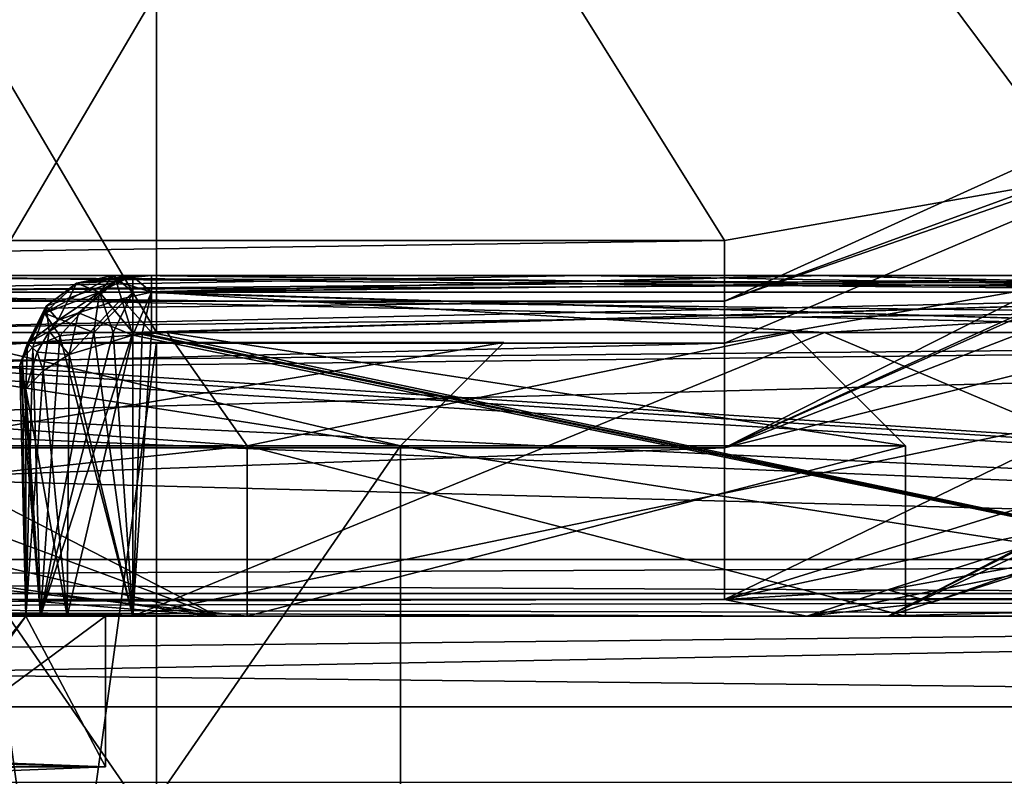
# Model space of a CAD drawing. Header units: metres. Extents: x -205 to 205, y -82 to 82.
# Tile 269 of 426: x 12 to 21, y 41 to 48. Entities that reach past the tile are written whole.
import ezdxf

# ---------------------------------------------------------------- set-up
doc = ezdxf.new("R2010")
doc.units = ezdxf.units.M
doc.layers.add('solid_PRT0003', color=7, linetype='CONTINUOUS')

msp = doc.modelspace()

# ---------------------------------------------------------------- linework, layer by layer
at = {"layer": 'solid_PRT0003'}
for points in [[(-18.216194, 45.809784, 1.5), (18.216194, 45.809784, 1.5), (0, 75, 1.5)], [(0, -75), (0, 75), (200, 75)], [(200, -75), (0, -75), (200, 75)], [(21.359428, 46.364033, 1.5), (24.12355, 47.959885, 1.5), (0, 75, 1.5)], [(18.216194, 45.809784, 1.5), (21.359428, 46.364033, 1.5), (0, 75, 1.5)], [(152.359421, 46.364033, 1.5), (155.12355, 47.959885, 1.5), (0, 75, 1.5)], [(82.463356, 59.144901, 1.5), (152.359421, 46.364033, 1.5), (0, 75, 1.5)], [(11.442201, 48.000076, 17.899836), (13.210765, 48.000076, 24.5), (11.442278, 45, 17.899963)], [(11.442213, 48.000076, 31.100143), (11.442278, 45, 31.100037), (13.210765, 45, 24.5)], [(13.210765, 48.000076, 24.5), (11.442213, 48.000076, 31.100143), (13.210765, 45, 24.5)], [(13.210765, 48.000076, 24.5), (13.210765, 45, 24.5), (11.442278, 45, 17.899963)], [(18.216194, 45.275261, 1.654846), (24.12355, 47.959885, 1.5), (21.359428, 46.364033, 1.5)], [(24.467134, 47.550419, 1.654846), (24.12355, 47.959885, 1.5), (18.216194, 45.275261, 1.654846)], [(24.467134, 47.550419, 1.654846), (18.216194, 45.275261, 1.654846), (18.216194, 44.906277, 2.071429)], [(21.668451, 45.515003, 2.071429), (24.467134, 47.550419, 1.654846), (18.216194, 44.906277, 2.071429)], [(21.668451, 45.515003, 2.071429), (18.216194, 43.983814, 3.112886), (24.704315, 47.267757, 2.071429)], [(24.913517, 47.01844, 2.585031), (24.704315, 47.267757, 2.071429), (18.216194, 43.983814, 3.112886)], [(24.913517, 47.01844, 2.585031), (18.216194, 43.983814, 3.112886), (25.196232, 46.681515, 3.004873)], [(23.929039, 45.414322, 3.196684), (25.196232, 46.681515, 3.004873), (18.216194, 43.983814, 3.112886)], [(18.216194, 45.275261, 1.654846), (21.359428, 46.364033, 1.5), (18.216194, 45.809784, 1.5)], [(-18.216194, 45.275261, 1.654846), (18.216194, 45.809784, 1.5), (-18.216194, 45.809784, 1.5)], [(18.216194, 45.275261, 1.654846), (18.216194, 45.809784, 1.5), (-18.216194, 45.275261, 1.654846)], [(7.2262, 45.5, 46.5), (16.96751, 45.5, 47.5), (25.032543, 45.5, 47.5)], [(34.281857, 45.5, 47.792873), (7.2262, 45.5, 46.5), (25.032543, 45.5, 47.5)], [(7.2262, 45.5, 46.5), (8.079841, 45.5, 46.97401), (16.96751, 45.5, 47.5)], [(37.510765, 45.5, 47.5), (37.510765, 45.5, 46.5), (7.2262, 45.5, 46.5)], [(37.510765, 45.353554, 46.146446), (7.2262, 45.5, 46.5), (37.510765, 45.5, 46.5)], [(36.24987, 45.5, 47.5), (37.510765, 45.5, 47.5), (7.2262, 45.5, 46.5)], [(34.988979, 45.5, 47.5), (36.24987, 45.5, 47.5), (7.2262, 45.5, 46.5)], [(34.281857, 45.5, 47.792873), (34.988979, 45.5, 47.5), (7.2262, 45.5, 46.5)], [(7.2262, 45.353504, 46.146397), (7.2262, 45.5, 46.5), (37.510765, 45.353554, 46.146446)], [(8.079841, 45.5, 74.025986), (7.2262, 45.5, 74.5), (37.510765, 45.5, 74.5)], [(7.2262, 45.353527, 74.853577), (37.510765, 45.5, 74.5), (7.2262, 45.5, 74.5)], [(37.510765, 45.353554, 74.853554), (37.510765, 45.5, 74.5), (7.2262, 45.353527, 74.853577)], [(8.079841, 45.5, 46.97401), (8.902474, 45.5, 47.5), (16.96751, 45.5, 47.5)], [(8.902474, 45.5, 73.5), (8.079841, 45.5, 74.025986), (37.510765, 45.5, 74.5)], [(8.902474, 45.353565, 47.853542), (25.032543, 45.5, 47.5), (16.96751, 45.5, 47.5)], [(25.032562, 45.35355, 47.853558), (25.032543, 45.5, 47.5), (8.902474, 45.353565, 47.853542)], [(8.902474, 45.353565, 47.853542), (16.96751, 45.5, 47.5), (8.902474, 45.5, 47.5)], [(16.967514, 45.5, 73.5), (8.902474, 45.5, 73.5), (37.510765, 45.5, 74.5)], [(25.032562, 45.35355, 73.146446), (8.902474, 45.5, 73.5), (16.967514, 45.5, 73.5)], [(8.902474, 45.353542, 73.146439), (8.902474, 45.5, 73.5), (25.032562, 45.35355, 73.146446)], [(12.22481, 45.169666, 55.484982), (12.508115, 45.433723, 55.687294), (12.831352, 45.5, 55.53059)], [(12.709585, 45.353546, 55.198658), (12.22481, 45.169666, 55.484982), (12.831352, 45.5, 55.53059)], [(12.855007, 45.450459, 64.454269), (12.507761, 45.433567, 65.312469), (12.831352, 45.5, 65.469414)], [(12.70993, 45.353523, 65.801491), (12.831352, 45.5, 65.469414), (12.507761, 45.433567, 65.312469)], [(12.508115, 45.433723, 55.687294), (13.166087, 45.5, 56.5), (13.007759, 45.5, 56.012169)], [(12.508115, 45.433723, 55.687294), (13.008562, 45.487534, 56.523033), (13.166087, 45.5, 56.5)], [(12.508115, 45.433723, 55.687294), (13.007759, 45.5, 56.012169), (12.831352, 45.5, 55.53059)], [(12.508115, 45.433723, 55.687294), (12.855011, 45.450447, 56.545731), (13.008562, 45.487534, 56.523033)], [(13.003551, 45.353542, 55.146435), (12.709585, 45.353546, 55.198658), (12.831352, 45.5, 55.53059)], [(12.70993, 45.353523, 65.801491), (12.916099, 45.5, 65.492287), (12.831352, 45.5, 65.469414)], [(12.70993, 45.353523, 65.801491), (13.003551, 45.5, 65.5), (12.916099, 45.5, 65.492287)], [(13.003551, 45.353554, 65.853554), (13.003551, 45.5, 65.5), (12.70993, 45.353523, 65.801491)], [(13.003551, 45.5, 65.5), (13.007759, 45.5, 64.987831), (12.831352, 45.5, 65.469414)], [(13.008556, 45.48753, 64.476967), (12.831352, 45.5, 65.469414), (13.007759, 45.5, 64.987831)], [(12.916099, 45.5, 65.492287), (13.003551, 45.5, 65.5), (12.831352, 45.5, 65.469414)], [(13.008556, 45.48753, 64.476967), (12.855007, 45.450459, 64.454269), (12.831352, 45.5, 65.469414)], [(12.916096, 45.5, 55.507717), (12.831352, 45.5, 55.53059), (13.007759, 45.5, 56.012169)], [(13.003551, 45.353542, 55.146435), (12.831352, 45.5, 55.53059), (12.916096, 45.5, 55.507717)], [(13.166087, 45.353554, 64.146446), (12.855007, 45.450459, 64.454269), (13.008556, 45.48753, 64.476967)], [(13.008562, 45.487534, 56.523033), (12.855011, 45.450447, 56.545731), (13.166087, 45.353554, 56.853554)], [(13.003551, 45.5, 55.5), (12.916096, 45.5, 55.507717), (13.007759, 45.5, 56.012169)], [(13.003551, 45.353542, 55.146435), (12.916096, 45.5, 55.507717), (13.003551, 45.5, 55.5)], [(13.003551, 45.5, 65.5), (19.018047, 45.5, 65.5), (13.007759, 45.5, 64.987831)], [(13.003551, 45.5, 55.5), (13.007759, 45.5, 56.012169), (13.166087, 45.5, 56.5)], [(19.018051, 45.5, 55.5), (13.003551, 45.5, 55.5), (13.166087, 45.5, 56.5)], [(25.032562, 45.35355, 55.146446), (13.003551, 45.5, 55.5), (19.018051, 45.5, 55.5)], [(25.032562, 45.35355, 55.146446), (13.003551, 45.353542, 55.146435), (13.003551, 45.5, 55.5)], [(13.003551, 45.353554, 65.853554), (25.032543, 45.5, 65.5), (19.018047, 45.5, 65.5)], [(25.032562, 45.35355, 65.853554), (25.032543, 45.5, 65.5), (13.003551, 45.353554, 65.853554)], [(13.003551, 45.353554, 65.853554), (19.018047, 45.5, 65.5), (13.003551, 45.5, 65.5)], [(19.018047, 45.5, 65.5), (13.166087, 45.5, 64.5), (13.007759, 45.5, 64.987831)], [(13.008556, 45.48753, 64.476967), (13.007759, 45.5, 64.987831), (13.166087, 45.5, 64.5)], [(13.166087, 45.353554, 64.146446), (13.008556, 45.48753, 64.476967), (13.166087, 45.5, 64.5)], [(13.008562, 45.487534, 56.523033), (13.166087, 45.353554, 56.853554), (13.166087, 45.5, 56.5)], [(19.018047, 45.5, 65.5), (19.099319, 45.5, 64.5), (13.166087, 45.5, 64.5)], [(25.032562, 45.35355, 64.146446), (13.166087, 45.5, 64.5), (19.099319, 45.5, 64.5)], [(13.166087, 45.353554, 64.146446), (13.166087, 45.5, 64.5), (25.032562, 45.35355, 64.146446)], [(13.166087, 45.353554, 56.853554), (25.032543, 45.5, 56.5), (19.099316, 45.5, 56.5)], [(13.166087, 45.353554, 56.853554), (25.032562, 45.35355, 56.853558), (25.032543, 45.5, 56.5)], [(19.018051, 45.5, 55.5), (13.166087, 45.5, 56.5), (19.099316, 45.5, 56.5)], [(13.166087, 45.353554, 56.853554), (19.099316, 45.5, 56.5), (13.166087, 45.5, 56.5)], [(25.032551, 45.5, 73.5), (16.967514, 45.5, 73.5), (37.510765, 45.5, 74.5)], [(25.032562, 45.35355, 73.146446), (16.967514, 45.5, 73.5), (25.032551, 45.5, 73.5)], [(21.668451, 45.515003, 2.071429), (18.216194, 44.906277, 2.071429), (18.216194, 43.983814, 3.112886)], [(19.018047, 45.5, 65.5), (25.032543, 45.5, 65.5), (19.099319, 45.5, 64.5)], [(19.018051, 45.5, 55.5), (19.099316, 45.5, 56.5), (25.032543, 45.5, 56.5)], [(25.032551, 45.5, 55.5), (19.018051, 45.5, 55.5), (25.032543, 45.5, 56.5)], [(25.032562, 45.35355, 55.146446), (19.018051, 45.5, 55.5), (25.032551, 45.5, 55.5)], [(25.032543, 45.5, 65.5), (25.032551, 45.5, 64.5), (19.099319, 45.5, 64.5)], [(25.032562, 45.35355, 64.146446), (19.099319, 45.5, 64.5), (25.032551, 45.5, 64.5)], [(12.22481, 45.169666, 55.484982), (12.239656, 45.231583, 55.892044), (12.508115, 45.433723, 55.687294)], [(12.224917, 45.169758, 65.515137), (12.507761, 45.433567, 65.312469), (12.239848, 45.231815, 65.108162)], [(12.70993, 45.353523, 65.801491), (12.507761, 45.433567, 65.312469), (12.224917, 45.169758, 65.515137)], [(12.239656, 45.231583, 55.892044), (12.345073, 45.107666, 56.535427), (12.855011, 45.450447, 56.545731)], [(12.239656, 45.231583, 55.892044), (12.855011, 45.450447, 56.545731), (12.508115, 45.433723, 55.687294)], [(12.345222, 45.107838, 64.464531), (12.239848, 45.231815, 65.108162), (12.507761, 45.433567, 65.312469)], [(12.345073, 45.107666, 56.535427), (12.523485, 45.17128, 56.747215), (12.855011, 45.450447, 56.545731)], [(12.855007, 45.450459, 64.454269), (12.345222, 45.107838, 64.464531), (12.507761, 45.433567, 65.312469)], [(12.52349, 45.17128, 64.252785), (12.345222, 45.107838, 64.464531), (12.855007, 45.450459, 64.454269)], [(12.523485, 45.17128, 56.747215), (12.903019, 45.29686, 56.869377), (12.855011, 45.450447, 56.545731)], [(12.52349, 45.17128, 64.252785), (12.855007, 45.450459, 64.454269), (12.903018, 45.29686, 64.130623)], [(12.903018, 45.29686, 64.130623), (12.855007, 45.450459, 64.454269), (13.166087, 45.353554, 64.146446)], [(12.855011, 45.450447, 56.545731), (12.903019, 45.29686, 56.869377), (13.166087, 45.353554, 56.853554)], [(23.929039, 45.414322, 3.196684), (18.216194, 43.983814, 3.112886), (18.216194, 42.647507, 3.5)], [(22.479185, 43.964466, 3.444855), (23.929039, 45.414322, 3.196684), (18.216194, 42.647507, 3.5)], [(7.2262, 45.353504, 46.146397), (37.510765, 45.353554, 46.146446), (37.510765, 45, 46)], [(37.510765, 45.353554, 74.853554), (7.2262, 45.353527, 74.853577), (7.2262, 45, 75)], [(37.510765, 45.353554, 74.853554), (7.2262, 45, 75), (37.510765, 45, 75)], [(7.2262, 45.353504, 46.146397), (37.510765, 45, 46), (7.2262, 45, 46)], [(25.032562, 45.35355, 47.853558), (8.902474, 45.353565, 47.853542), (8.902474, 45, 48)], [(25.032562, 45.35355, 47.853558), (8.902474, 45, 48), (25.032562, 45, 48)], [(8.902474, 45.353542, 73.146439), (25.032562, 45.35355, 73.146446), (25.032562, 45, 73)], [(8.902474, 45.353542, 73.146439), (25.032562, 45, 73), (8.902474, 45, 73)], [(12.709585, 45.353546, 55.198658), (12.360301, 44.969982, 55.234344), (12.22481, 45.169666, 55.484982)], [(12.70993, 45.353523, 65.801491), (12.224917, 45.169758, 65.515137), (12.659152, 45, 65.93882)], [(12.709585, 45.353546, 55.198658), (12.659152, 45, 55.061176), (12.360301, 44.969982, 55.234344)], [(12.44212, 44.803535, 64.172478), (12.903018, 45.29686, 64.130623), (13.003551, 44.975231, 64)], [(12.44212, 44.803535, 64.172478), (12.52349, 45.17128, 64.252785), (12.903018, 45.29686, 64.130623)], [(12.523485, 45.17128, 56.747215), (13.003551, 44.975231, 57), (12.903019, 45.29686, 56.869377)], [(13.003551, 45.353554, 65.853554), (12.70993, 45.353523, 65.801491), (12.659152, 45, 65.93882)], [(12.828656, 45, 65.984589), (13.003551, 45.353554, 65.853554), (12.659152, 45, 65.93882)], [(12.709585, 45.353546, 55.198658), (12.828656, 45, 55.015411), (12.659152, 45, 55.061176)], [(12.709585, 45.353546, 55.198658), (13.003551, 45, 55), (12.828656, 45, 55.015411)], [(13.003551, 45.353542, 55.146435), (13.003551, 45, 55), (12.709585, 45.353546, 55.198658)], [(12.828656, 45, 65.984589), (13.003551, 45, 66), (13.003551, 45.353554, 65.853554)], [(12.903018, 45.29686, 64.130623), (13.166087, 45.353554, 64.146446), (13.166082, 45, 64)], [(12.903018, 45.29686, 64.130623), (13.166082, 45, 64), (13.003551, 44.975231, 64)], [(12.903019, 45.29686, 56.869377), (13.003551, 44.975231, 57), (13.166087, 45.353554, 56.853554)], [(25.032562, 45.35355, 65.853554), (13.003551, 45.353554, 65.853554), (13.003551, 45, 66)], [(13.166087, 45.353554, 56.853554), (13.003551, 44.975231, 57), (13.083851, 44.993767, 57)], [(25.032562, 45, 66), (25.032562, 45.35355, 65.853554), (13.003551, 45, 66)], [(25.032562, 45.35355, 55.146446), (25.032562, 45, 55), (13.003551, 45.353542, 55.146435)], [(13.003551, 45.353542, 55.146435), (25.032562, 45, 55), (13.003551, 45, 55)], [(13.166087, 45.353554, 56.853554), (13.083851, 44.993767, 57), (13.166083, 45, 57)], [(13.166087, 45.353554, 64.146446), (19.099323, 45, 64), (13.166082, 45, 64)], [(13.166087, 45.353554, 56.853554), (13.166083, 45, 57), (25.032562, 45.35355, 56.853558)], [(25.032562, 45.35355, 56.853558), (13.166083, 45, 57), (19.099323, 45, 57)], [(13.166087, 45.353554, 64.146446), (25.032562, 45, 64), (19.099323, 45, 64)], [(13.166087, 45.353554, 64.146446), (25.032562, 45.35355, 64.146446), (25.032562, 45, 64)], [(25.032562, 45.35355, 56.853558), (19.099323, 45, 57), (25.032562, 45, 57)], [(18.216194, 45.275261, 1.654846), (-18.216194, 45.275261, 1.654846), (-18.216194, 44.906277, 2.071429)], [(18.216194, 45.275261, 1.654846), (-18.216194, 44.906277, 2.071429), (18.216194, 44.906277, 2.071429)], [(12.239656, 45.231583, 55.892044), (12.028613, 44.768753, 55.777523), (12.007298, 44.707268, 55.913513)], [(12.075462, 44.905624, 56.117657), (12.239656, 45.231583, 55.892044), (12.007298, 44.707268, 55.913513)], [(12.22481, 45.169666, 55.484982), (12.028613, 44.768753, 55.777523), (12.239656, 45.231583, 55.892044)], [(12.028622, 44.768772, 65.222519), (12.239848, 45.231815, 65.108162), (12.07548, 44.905685, 64.882378)], [(12.224917, 45.169758, 65.515137), (12.239848, 45.231815, 65.108162), (12.028622, 44.768772, 65.222519)], [(12.075462, 44.905624, 56.117657), (12.345073, 45.107666, 56.535427), (12.239656, 45.231583, 55.892044)], [(12.266402, 45.00766, 64.488899), (12.07548, 44.905685, 64.882378), (12.239848, 45.231815, 65.108162)], [(12.345222, 45.107838, 64.464531), (12.266402, 45.00766, 64.488899), (12.239848, 45.231815, 65.108162)], [(12.22481, 45.169666, 55.484982), (12.120507, 44.87075, 55.530708), (12.028613, 44.768753, 55.777523)], [(12.224917, 45.169758, 65.515137), (12.028622, 44.768772, 65.222519), (12.120852, 44.870998, 65.46994)], [(12.22481, 45.169666, 55.484982), (12.360301, 44.969982, 55.234344), (12.120507, 44.87075, 55.530708)], [(12.224917, 45.169758, 65.515137), (12.120852, 44.870998, 65.46994), (12.360707, 44.970085, 65.765999)], [(12.224917, 45.169758, 65.515137), (12.360707, 44.970085, 65.765999), (12.659152, 45, 65.93882)], [(12.523485, 45.17128, 56.747215), (12.266398, 45.007656, 56.511097), (12.442195, 44.80357, 56.827576)], [(12.345073, 45.107666, 56.535427), (12.266398, 45.007656, 56.511097), (12.523485, 45.17128, 56.747215)], [(12.52349, 45.17128, 64.252785), (12.266402, 45.00766, 64.488899), (12.345222, 45.107838, 64.464531)], [(12.44212, 44.803535, 64.172478), (12.266402, 45.00766, 64.488899), (12.52349, 45.17128, 64.252785)], [(12.523485, 45.17128, 56.747215), (12.442195, 44.80357, 56.827576), (13.003551, 44.975231, 57)], [(12.075462, 44.905624, 56.117657), (12.266398, 45.007656, 56.511097), (12.345073, 45.107666, 56.535427)], [(37.510765, 45, 46), (-37.489235, 43, 46), (0.010767, 44.558178, 46)], [(37.510765, 43, 46), (-37.489235, 43, 46), (37.510765, 45, 46)], [(-37.489235, 45, 75), (37.510765, 43, 75), (0.010763, 44.558178, 75)], [(-37.489235, 43, 75), (37.510765, 43, 75), (-37.489235, 45, 75)], [(11.442278, 45, 17.899963), (13.304328, 45, 11.206351), (0.010765, 45, 5.7)], [(0.010765, 44, 4.7), (0.010765, 45, 5.7), (13.304328, 45, 11.206351)], [(14.011479, 44, 10.499286), (0.010765, 44, 4.7), (13.304328, 45, 11.206351)], [(0.010765, 45, 37.699997), (0.010765, 45, 43.299999), (13.304328, 45, 37.793648)], [(14.011479, 44, 38.500713), (13.304328, 45, 37.793648), (0.010765, 45, 43.299999)], [(6.610734, 45, 35.931549), (0.010765, 45, 37.699997), (13.304328, 45, 37.793648)], [(14.011479, 44, 38.500713), (0.010765, 45, 43.299999), (0.010765, 44, 44.299999)], [(0.010767, 44.558178, 46), (2.687146, 44.668194, 46), (37.510765, 45, 46)], [(8.902474, 45, 73), (25.010746, 42.5, 73), (2.572502, 42.5, 73)], [(2.687146, 44.668194, 46), (7.2262, 45, 46), (37.510765, 45, 46)], [(37.510765, 43, 75), (6.621161, 44.985603, 75), (5.947914, 44.940296, 75)], [(11.442278, 45, 31.100037), (6.610734, 45, 35.931549), (13.304328, 45, 37.793648)], [(37.510765, 43, 75), (7.2262, 45, 75), (6.621161, 44.985603, 75)], [(37.510765, 43, 75), (37.510765, 45, 75), (7.2262, 45, 75)], [(8.902474, 45, 48), (7.363993, 44.863605, 48), (13.749024, 42.5, 48)], [(8.902474, 45, 73), (25.032562, 45, 73), (25.010746, 42.5, 73)], [(8.902474, 45, 48), (13.749024, 42.5, 48), (25.010746, 42.5, 48)], [(8.902474, 45, 48), (25.010746, 42.5, 48), (25.032562, 45, 48)], [(11.442278, 45, 17.899963), (13.210765, 45, 24.5), (13.304328, 45, 11.206351)], [(11.442278, 45, 31.100037), (13.304328, 45, 37.793648), (13.210765, 45, 24.5)], [(12.075462, 44.905624, 56.117657), (12.159513, 44.825153, 56.455372), (12.266398, 45.007656, 56.511097)], [(12.266402, 45.00766, 64.488899), (12.159538, 44.825203, 64.544601), (12.07548, 44.905685, 64.882378)], [(12.120507, 44.87075, 55.530708), (12.360301, 44.969982, 55.234344), (12.188921, 42.5, 55.42004)], [(12.120852, 44.870998, 65.46994), (12.188922, 42.5, 65.579964), (12.360707, 44.970085, 65.765999)], [(12.266398, 45.007656, 56.511097), (12.159513, 44.825153, 56.455372), (12.442195, 44.80357, 56.827576)], [(12.212427, 44.662357, 64.388344), (12.159538, 44.825203, 64.544601), (12.266402, 45.00766, 64.488899)], [(13.003551, 45, 55), (13.003551, 42.5, 55), (12.188921, 42.5, 55.42004)], [(12.828656, 45, 55.015411), (13.003551, 45, 55), (12.188921, 42.5, 55.42004)], [(12.360301, 44.969982, 55.234344), (12.659152, 45, 55.061176), (12.188921, 42.5, 55.42004)], [(12.828656, 45, 55.015411), (12.188921, 42.5, 55.42004), (12.659152, 45, 55.061176)], [(12.360707, 44.970085, 65.765999), (12.188922, 42.5, 65.579964), (13.003551, 42.5, 66)], [(12.44212, 44.803535, 64.172478), (12.212427, 44.662357, 64.388344), (12.266402, 45.00766, 64.488899)], [(12.360707, 44.970085, 65.765999), (13.003551, 42.5, 66), (12.659152, 45, 65.93882)], [(13.003551, 44.975231, 64), (13.003551, 42.5, 64), (12.42358, 42.5, 64.185356)], [(12.44212, 44.803535, 64.172478), (13.003551, 44.975231, 64), (12.42358, 42.5, 64.185356)], [(12.442195, 44.80357, 56.827576), (13.003551, 42.5, 57), (13.003551, 44.975231, 57)], [(12.828656, 45, 65.984589), (12.659152, 45, 65.93882), (13.003551, 42.5, 66)], [(12.828656, 45, 65.984589), (13.003551, 42.5, 66), (13.003551, 45, 66)], [(19.099323, 45, 64), (25.010746, 42.5, 64), (13.003551, 42.5, 64)], [(13.166082, 45, 64), (19.099323, 45, 64), (13.003551, 42.5, 64)], [(13.083854, 44.993763, 64), (13.166082, 45, 64), (13.003551, 42.5, 64)], [(13.003551, 45, 66), (13.003551, 42.5, 66), (25.010746, 42.5, 66)], [(25.032562, 45, 66), (13.003551, 45, 66), (25.010746, 42.5, 66)], [(25.032562, 45, 55), (25.010746, 42.5, 55), (13.003551, 42.5, 55)], [(13.003551, 45, 55), (25.032562, 45, 55), (13.003551, 42.5, 55)], [(13.003551, 44.975231, 64), (13.166082, 45, 64), (13.083854, 44.993763, 64)], [(13.083851, 44.993767, 57), (13.003551, 44.975231, 57), (25.010746, 42.5, 57)], [(13.003551, 44.975231, 64), (13.083854, 44.993763, 64), (13.003551, 42.5, 64)], [(13.003551, 44.975231, 57), (13.003551, 42.5, 57), (25.010746, 42.5, 57)], [(13.166083, 45, 57), (13.083851, 44.993767, 57), (25.010746, 42.5, 57)], [(19.099323, 45, 57), (13.166083, 45, 57), (25.010746, 42.5, 57)], [(13.210765, 45, 24.5), (13.304328, 45, 37.793648), (13.304328, 45, 11.206351)], [(13.304328, 45, 37.793648), (18.81076, 45, 24.5), (13.304328, 45, 11.206351)], [(14.011479, 44, 10.499286), (13.304328, 45, 11.206351), (18.81076, 45, 24.5)], [(19.810764, 44, 24.5), (18.81076, 45, 24.5), (13.304328, 45, 37.793648)], [(19.810764, 44, 24.5), (13.304328, 45, 37.793648), (14.011479, 44, 38.500713)], [(14.011479, 44, 10.499286), (18.81076, 45, 24.5), (19.810764, 44, 24.5)], [(19.099323, 45, 64), (25.032562, 45, 64), (25.010746, 42.5, 64)], [(25.032562, 45, 57), (19.099323, 45, 57), (25.010746, 42.5, 57)], [(18.216194, 44.906277, 2.071429), (-18.216194, 44.906277, 2.071429), (-18.216194, 43.983814, 3.112886)], [(18.216194, 43.983814, 3.112886), (18.216194, 44.906277, 2.071429), (-18.216194, 43.983814, 3.112886)], [(37.510765, 43, 75), (5.947914, 44.940296, 75), (2.687248, 44.668201, 75)], [(7.363993, 44.863605, 48), (5.523829, 44.396141, 48), (13.749024, 42.5, 48)], [(16.271624, 44.910858, 24.5), (15.360765, 44, 24.5), (10.864846, 44, 35.354095)], [(11.508928, 44.910858, 35.998165), (16.271624, 44.910858, 24.5), (10.864846, 44, 35.354095)], [(11.508928, 44.910858, 13.001837), (10.864846, 44, 13.645904), (15.360765, 44, 24.5)], [(11.442278, 44.910858, 17.899963), (11.508928, 44.910858, 13.001837), (13.210765, 44.910858, 24.5)], [(11.442278, 44.910858, 31.100037), (13.210765, 44.910858, 24.5), (11.508928, 44.910858, 35.998165)], [(11.442278, 44.910858, 31.100037), (11.442306, 32.000076, 31.099991), (13.210765, 32.000076, 24.5)], [(11.442278, 44.910858, 31.100037), (13.210765, 32.000076, 24.5), (13.210765, 44.910858, 24.5)], [(11.442278, 44.910858, 17.899963), (13.210765, 44.910858, 24.5), (11.442306, 32.000076, 17.900009)], [(13.210765, 44.910858, 24.5), (13.210765, 32.000076, 24.5), (11.442306, 32.000076, 17.900009)], [(16.271624, 44.910858, 24.5), (11.508928, 44.910858, 13.001837), (15.360765, 44, 24.5)], [(13.210765, 44.910858, 24.5), (11.508928, 44.910858, 13.001837), (16.271624, 44.910858, 24.5)], [(13.210765, 44.910858, 24.5), (16.271624, 44.910858, 24.5), (11.508928, 44.910858, 35.998165)], [(12.075462, 44.905624, 56.117657), (12.007298, 44.707268, 55.913513), (12.058621, 44.5, 56.327274)], [(12.007328, 44.707428, 65.08683), (12.07548, 44.905685, 64.882378), (12.058621, 44.5, 64.672729)], [(12.007328, 44.707428, 65.08683), (12.028622, 44.768772, 65.222519), (12.07548, 44.905685, 64.882378)], [(12.028613, 44.768753, 55.777523), (12.120507, 44.87075, 55.530708), (12.058621, 42.5, 56.327274)], [(12.028622, 44.768772, 65.222519), (12.188922, 42.5, 65.579964), (12.120852, 44.870998, 65.46994)], [(12.159538, 44.825203, 64.544601), (12.058621, 44.5, 64.672729), (12.07548, 44.905685, 64.882378)], [(12.075462, 44.905624, 56.117657), (12.058621, 44.5, 56.327274), (12.159513, 44.825153, 56.455372)], [(12.120507, 44.87075, 55.530708), (12.188921, 42.5, 55.42004), (12.058621, 42.5, 56.327274)], [(12.212427, 44.662357, 64.388344), (12.058621, 44.5, 64.672729), (12.159538, 44.825203, 64.544601)], [(12.159513, 44.825153, 56.455372), (12.058621, 44.5, 56.327274), (12.212483, 44.662399, 56.611729)], [(12.159513, 44.825153, 56.455372), (12.212483, 44.662399, 56.611729), (12.442195, 44.80357, 56.827576)], [(12.44212, 44.803535, 64.172478), (12.42358, 42.5, 64.185356), (12.212427, 44.662357, 64.388344)], [(12.212483, 44.662399, 56.611729), (12.42358, 42.5, 56.814644), (12.442195, 44.80357, 56.827576)], [(12.442195, 44.80357, 56.827576), (12.42358, 42.5, 56.814644), (13.003551, 42.5, 57)], [(12.007298, 44.707268, 55.913513), (12.028613, 44.768753, 55.777523), (12.058621, 42.5, 56.327274)], [(12.007298, 44.707268, 55.913513), (12.058621, 42.5, 56.327274), (12.058621, 44.5, 56.327274)], [(12.007328, 44.707428, 65.08683), (12.188922, 42.5, 65.579964), (12.028622, 44.768772, 65.222519)], [(12.007328, 44.707428, 65.08683), (12.058621, 44.5, 64.672729), (12.188922, 42.5, 65.579964)], [(37.510765, 43, 75), (2.687248, 44.668201, 75), (0.010763, 44.558178, 75)], [(12.058621, 44.5, 56.327274), (12.42358, 42.5, 56.814644), (12.212483, 44.662399, 56.611729)], [(12.212427, 44.662357, 64.388344), (12.42358, 42.5, 64.185356), (12.058621, 42.5, 64.672729)], [(12.212427, 44.662357, 64.388344), (12.058621, 42.5, 64.672729), (12.058621, 44.5, 64.672729)], [(12.058621, 44.5, 64.672729), (12.058621, 42.5, 64.672729), (12.188922, 42.5, 65.579964)], [(12.058621, 44.5, 56.327274), (12.058621, 42.5, 56.327274), (12.42358, 42.5, 56.814644)], [(5.523829, 44.396141, 48), (4.016323, 43.834423, 48), (13.749024, 42.5, 48)], [(14.011479, 44, 10.499286), (14.011477, 42.5, 10.499289), (0.010765, 42.5, 4.7)], [(14.011479, 44, 10.499286), (0.010765, 42.5, 4.7), (0.010765, 44, 4.7)], [(0.010765, 44, 44.299999), (0.010765, 42.5, 44.299999), (14.011477, 42.5, 38.500713)], [(14.011479, 44, 38.500713), (0.010765, 44, 44.299999), (14.011477, 42.5, 38.500713)], [(10.864846, 44, 13.645904), (10.864854, 37.484272, 13.645911), (15.360765, 37.484272, 24.5)], [(10.864846, 44, 13.645904), (15.360765, 37.484272, 24.5), (15.360765, 44, 24.5)], [(15.360765, 44, 24.5), (10.864854, 37.484272, 35.354088), (10.864846, 44, 35.354095)], [(15.360765, 44, 24.5), (15.360765, 37.484272, 24.5), (10.864854, 37.484272, 35.354088)], [(14.011479, 44, 38.500713), (14.011477, 42.5, 38.500713), (19.810764, 42.5, 24.5)], [(19.810764, 44, 24.5), (19.810764, 42.5, 24.5), (14.011477, 42.5, 10.499289)], [(14.011479, 44, 10.499286), (19.810764, 44, 24.5), (14.011477, 42.5, 10.499289)], [(19.810764, 44, 24.5), (14.011479, 44, 38.500713), (19.810764, 42.5, 24.5)], [(18.216194, 43.983814, 3.112886), (-18.216194, 43.983814, 3.112886), (-18.216194, 42.647507, 3.5)], [(18.216194, 43.983814, 3.112886), (-18.216194, 42.647507, 3.5), (18.216194, 42.647507, 3.5)], [(21.844465, 43.427498, 3.489896), (22.479185, 43.964466, 3.444855), (18.216194, 42.647507, 3.5)], [(19.661758, 42.502602, 13.83226), (22.444714, 43.914734, 12.646502), (22.479185, 43.964466, 12.5)], [(20.856667, 42.880436, 12.5), (19.661758, 42.502602, 13.83226), (22.479185, 43.964466, 12.5)], [(19.661758, 42.502602, 13.83226), (22.412584, 43.790237, 12.882648), (22.444714, 43.914734, 12.646502)], [(4.016323, 43.834423, 48), (3.122822, 43.372204, 48), (13.749024, 42.5, 48)], [(19.661758, 42.502602, 13.83226), (20.994791, 42.53315, 14.375245), (22.412584, 43.790237, 12.882648)], [(19.655426, 42.731644, 3.5), (21.844465, 43.427498, 3.489896), (18.216194, 42.647507, 3.5)], [(19.655426, 42.731644, 3.5), (21.099846, 42.988811, 3.5), (21.844465, 43.427498, 3.489896)], [(3.122822, 43.372204, 48), (2.572502, 42.655334, 48), (13.749024, 42.5, 48)], [(37.510765, 42.646446, 45.853554), (-37.489235, 43, 46), (37.510765, 43, 46)], [(37.510765, 42.646446, 45.853554), (-37.489235, 42.646446, 45.853554), (-37.489235, 43, 46)], [(-37.489235, 42.646446, 75.146446), (37.510765, 43, 75), (-37.489235, 43, 75)], [(-37.489235, 42.646446, 75.146446), (37.510765, 42.646446, 75.146446), (37.510765, 43, 75)], [(20.049135, 42.623741, 3.5), (21.099846, 42.988811, 3.5), (19.655426, 42.731644, 3.5)], [(20.049135, 42.623741, 3.5), (20.856667, 42.880436, 12.5), (21.099846, 42.988811, 3.5)], [(20.856667, 42.880436, 12.5), (18.943651, 42.5, 3.5), (18.943651, 42.5, 12.500001)], [(20.856667, 42.880436, 12.5), (18.943651, 42.5, 12.500001), (19.661758, 42.502602, 13.83226)], [(20.049135, 42.623741, 3.5), (18.943651, 42.5, 3.5), (20.856667, 42.880436, 12.5)], [(37.510765, 42.700001, 108.5), (-37.489235, 42.5, 108.5), (37.510765, 42.5, 108.5)], [(37.510765, 42.700001, 108.5), (-37.489235, 42.700001, 108.5), (-37.489235, 42.5, 108.5)], [(-37.489235, 42.700001, 78.5), (-37.489235, 42.700001, 108.5), (37.510765, 42.700001, 108.5)], [(37.510765, 42.700001, 78.5), (-37.489235, 42.700001, 78.5), (37.510765, 42.700001, 108.5)], [(37.510765, 42.700001, 78.5), (-37.489235, 42.5, 78.5), (-37.489235, 42.700001, 78.5)], [(37.510765, 42.700001, 78.5), (37.510765, 42.5, 78.5), (-37.489235, 42.5, 78.5)], [(18.943651, 42.5, 3.5), (19.655426, 42.731644, 3.5), (18.216194, 42.647507, 3.5)], [(20.049135, 42.623741, 3.5), (19.655426, 42.731644, 3.5), (18.943651, 42.5, 3.5)], [(37.510765, 42.646446, 75.146446), (-37.489235, 42.5, 75.5), (37.510765, 42.5, 75.5)], [(-37.489235, 42.646446, 75.146446), (-37.489235, 42.5, 75.5), (37.510765, 42.646446, 75.146446)], [(-37.489235, 42.646446, 45.853554), (37.510765, 42.5, 45.5), (-37.489235, 42.5, 45.5)], [(37.510765, 42.646446, 45.853554), (37.510765, 42.5, 45.5), (-37.489235, 42.646446, 45.853554)], [(18.943651, 42.5, 3.5), (-18.216194, 42.647507, 3.5), (-18.922121, 42.5, 3.5)], [(18.943651, 42.5, 3.5), (18.216194, 42.647507, 3.5), (-18.216194, 42.647507, 3.5)], [(2.572502, 42.655334, 48), (2.572502, 42.577667, 48), (13.749024, 42.5, 48)], [(2.572502, 42.577667, 48), (2.57149, 42.5, 48), (13.749024, 42.5, 48)], [(19.661758, 42.502602, 13.83226), (20.9862, 42.5, 14.774105), (20.994791, 42.53315, 14.375245)], [(37.510765, 42.5, 108.5), (-37.489235, 42.5, 108.5), (-41.024776, 41.035538, 108.5)], [(37.510765, 42.5, 108.5), (-41.024776, 41.035538, 108.5), (41.046303, 41.035542, 108.5)], [(37.510765, 42.5, 78), (37.510765, 42.5, 77), (-37.489235, 42.5, 77)], [(-37.489235, 41.700001, 76.5), (-37.489235, 42.5, 77), (37.510765, 42.5, 77)], [(-37.489235, 42.5, 78), (37.510765, 42.5, 78), (-37.489235, 42.5, 77)], [(-37.489235, 41.700001, 76.5), (37.510765, 42.5, 77), (37.510765, 41.700001, 76.5)], [(37.510765, 41.700001, 78.5), (37.510765, 42.5, 78), (-37.489235, 42.5, 78)], [(-37.489235, 41.700001, 78.5), (37.510765, 41.700001, 78.5), (-37.489235, 42.5, 78)], [(-37.489235, 42.5, 75.5), (37.510765, 42.5, 76), (37.510765, 42.5, 75.5)], [(-37.489235, 42.5, 75.5), (-37.489235, 42.5, 76), (37.510765, 42.5, 76)], [(37.510765, 41.700001, 76.5), (37.510765, 42.5, 76), (-37.489235, 42.5, 76)], [(-37.489235, 41.700001, 76.5), (37.510765, 41.700001, 76.5), (-37.489235, 42.5, 76)], [(0.010765, 42.5, 44.299999), (-37.489235, 42.5, 45.5), (37.510765, 42.5, 45.5)], [(-37.489235, 41.700001, 106.5), (-37.489235, 42.5, 107), (37.510765, 42.5, 107)], [(37.510765, 42.5, 106), (37.510765, 42.5, 107), (-37.489235, 42.5, 107)], [(37.510765, 41.700001, 106.5), (-37.489235, 41.700001, 106.5), (37.510765, 42.5, 107)], [(37.510765, 42.5, 106), (-37.489235, 42.5, 107), (-37.489235, 42.5, 106)], [(-37.489235, 42.5, 106), (-37.489235, 41.700001, 106.5), (37.510765, 41.700001, 106.5)], [(37.510765, 42.5, 106), (-37.489235, 42.5, 106), (37.510765, 41.700001, 106.5)], [(37.510765, 42.5, 104), (-37.489235, 42.5, 105), (-37.489235, 42.5, 104)], [(37.510765, 42.5, 104), (37.510765, 42.5, 105), (-37.489235, 42.5, 105)], [(-37.489235, 41.700001, 104.5), (-37.489235, 42.5, 105), (37.510765, 42.5, 105)], [(37.510765, 42.5, 102), (-37.489235, 42.5, 103), (-37.489235, 42.5, 102)], [(37.510765, 42.5, 102), (37.510765, 42.5, 103), (-37.489235, 42.5, 103)], [(-37.489235, 41.700001, 102.5), (-37.489235, 42.5, 103), (37.510765, 42.5, 103)], [(37.510765, 41.700001, 104.5), (37.510765, 42.5, 104), (-37.489235, 42.5, 104)], [(-37.489235, 41.700001, 104.5), (37.510765, 41.700001, 104.5), (-37.489235, 42.5, 104)], [(37.510765, 42.5, 100), (-37.489235, 42.5, 101), (-37.489235, 42.5, 100)], [(37.510765, 42.5, 100), (37.510765, 42.5, 101), (-37.489235, 42.5, 101)], [(-37.489235, 41.700001, 100.5), (-37.489235, 42.5, 101), (37.510765, 42.5, 101)], [(37.510765, 41.700001, 102.5), (37.510765, 42.5, 102), (-37.489235, 42.5, 102)], [(-37.489235, 41.700001, 102.5), (37.510765, 41.700001, 102.5), (-37.489235, 42.5, 102)], [(37.510765, 42.5, 98), (-37.489235, 42.5, 99), (-37.489235, 42.5, 98)], [(37.510765, 42.5, 98), (37.510765, 42.5, 99), (-37.489235, 42.5, 99)], [(-37.489235, 41.700001, 98.5), (-37.489235, 42.5, 99), (37.510765, 42.5, 99)], [(37.510765, 41.700001, 100.5), (37.510765, 42.5, 100), (-37.489235, 42.5, 100)], [(-37.489235, 41.700001, 100.5), (37.510765, 41.700001, 100.5), (-37.489235, 42.5, 100)], [(37.510765, 42.5, 96), (-37.489235, 42.5, 97), (-37.489235, 42.5, 96)], [(37.510765, 42.5, 96), (37.510765, 42.5, 97), (-37.489235, 42.5, 97)], [(-37.489235, 41.700001, 96.5), (-37.489235, 42.5, 97), (37.510765, 42.5, 97)], [(37.510765, 41.700001, 98.5), (37.510765, 42.5, 98), (-37.489235, 42.5, 98)], [(-37.489235, 41.700001, 98.5), (37.510765, 41.700001, 98.5), (-37.489235, 42.5, 98)], [(37.510765, 42.5, 94), (-37.489235, 42.5, 95), (-37.489235, 42.5, 94)], [(37.510765, 42.5, 94), (37.510765, 42.5, 95), (-37.489235, 42.5, 95)], [(-37.489235, 41.700001, 94.5), (-37.489235, 42.5, 95), (37.510765, 42.5, 95)], [(37.510765, 41.700001, 96.5), (37.510765, 42.5, 96), (-37.489235, 42.5, 96)], [(-37.489235, 41.700001, 96.5), (37.510765, 41.700001, 96.5), (-37.489235, 42.5, 96)], [(37.510765, 42.5, 92), (-37.489235, 42.5, 93), (-37.489235, 42.5, 92)], [(37.510765, 42.5, 92), (37.510765, 42.5, 93), (-37.489235, 42.5, 93)], [(-37.489235, 41.700001, 92.5), (-37.489235, 42.5, 93), (37.510765, 42.5, 93)], [(37.510765, 41.700001, 94.5), (37.510765, 42.5, 94), (-37.489235, 42.5, 94)], [(-37.489235, 41.700001, 94.5), (37.510765, 41.700001, 94.5), (-37.489235, 42.5, 94)], [(37.510765, 42.5, 90), (-37.489235, 42.5, 91), (-37.489235, 42.5, 90)], [(37.510765, 42.5, 90), (37.510765, 42.5, 91), (-37.489235, 42.5, 91)], [(-37.489235, 41.700001, 90.5), (-37.489235, 42.5, 91), (37.510765, 42.5, 91)], [(37.510765, 41.700001, 92.5), (37.510765, 42.5, 92), (-37.489235, 42.5, 92)], [(-37.489235, 41.700001, 92.5), (37.510765, 41.700001, 92.5), (-37.489235, 42.5, 92)], [(37.510765, 42.5, 88), (-37.489235, 42.5, 89), (-37.489235, 42.5, 88)], [(37.510765, 42.5, 88), (37.510765, 42.5, 89), (-37.489235, 42.5, 89)], [(-37.489235, 41.700001, 88.5), (-37.489235, 42.5, 89), (37.510765, 42.5, 89)], [(37.510765, 41.700001, 90.5), (37.510765, 42.5, 90), (-37.489235, 42.5, 90)], [(-37.489235, 41.700001, 90.5), (37.510765, 41.700001, 90.5), (-37.489235, 42.5, 90)], [(37.510765, 42.5, 86), (-37.489235, 42.5, 87), (-37.489235, 42.5, 86)], [(37.510765, 42.5, 86), (37.510765, 42.5, 87), (-37.489235, 42.5, 87)], [(-37.489235, 41.700001, 86.5), (-37.489235, 42.5, 87), (37.510765, 42.5, 87)], [(37.510765, 41.700001, 88.5), (37.510765, 42.5, 88), (-37.489235, 42.5, 88)], [(-37.489235, 41.700001, 88.5), (37.510765, 41.700001, 88.5), (-37.489235, 42.5, 88)], [(37.510765, 42.5, 84), (-37.489235, 42.5, 85), (-37.489235, 42.5, 84)], [(37.510765, 42.5, 84), (37.510765, 42.5, 85), (-37.489235, 42.5, 85)], [(-37.489235, 41.700001, 84.5), (-37.489235, 42.5, 85), (37.510765, 42.5, 85)], [(37.510765, 41.700001, 86.5), (37.510765, 42.5, 86), (-37.489235, 42.5, 86)], [(-37.489235, 41.700001, 86.5), (37.510765, 41.700001, 86.5), (-37.489235, 42.5, 86)], [(37.510765, 42.5, 82), (-37.489235, 42.5, 83), (-37.489235, 42.5, 82)], [(37.510765, 42.5, 82), (37.510765, 42.5, 83), (-37.489235, 42.5, 83)], [(-37.489235, 41.700001, 82.5), (-37.489235, 42.5, 83), (37.510765, 42.5, 83)], [(37.510765, 41.700001, 84.5), (37.510765, 42.5, 84), (-37.489235, 42.5, 84)], [(-37.489235, 41.700001, 84.5), (37.510765, 41.700001, 84.5), (-37.489235, 42.5, 84)], [(37.510765, 42.5, 80), (-37.489235, 42.5, 81), (-37.489235, 42.5, 80)], [(37.510765, 42.5, 80), (37.510765, 42.5, 81), (-37.489235, 42.5, 81)], [(-37.489235, 41.700001, 80.5), (-37.489235, 42.5, 81), (37.510765, 42.5, 81)], [(37.510765, 41.700001, 82.5), (37.510765, 42.5, 82), (-37.489235, 42.5, 82)], [(-37.489235, 41.700001, 82.5), (37.510765, 41.700001, 82.5), (-37.489235, 42.5, 82)], [(-37.489235, 41.700001, 78.5), (-37.489235, 42.5, 79), (37.510765, 42.5, 79)], [(37.510765, 42.5, 78.5), (37.510765, 42.5, 79), (-37.489235, 42.5, 79)], [(37.510765, 42.5, 78.5), (-37.489235, 42.5, 79), (-37.489235, 42.5, 78.5)], [(37.510765, 41.700001, 80.5), (37.510765, 42.5, 80), (-37.489235, 42.5, 80)], [(-37.489235, 41.700001, 80.5), (37.510765, 41.700001, 80.5), (-37.489235, 42.5, 80)], [(-37.489235, 41.700001, 104.5), (37.510765, 42.5, 105), (37.510765, 41.700001, 104.5)], [(-37.489235, 41.700001, 102.5), (37.510765, 42.5, 103), (37.510765, 41.700001, 102.5)], [(-37.489235, 41.700001, 100.5), (37.510765, 42.5, 101), (37.510765, 41.700001, 100.5)], [(-37.489235, 41.700001, 98.5), (37.510765, 42.5, 99), (37.510765, 41.700001, 98.5)], [(-37.489235, 41.700001, 96.5), (37.510765, 42.5, 97), (37.510765, 41.700001, 96.5)], [(-37.489235, 41.700001, 94.5), (37.510765, 42.5, 95), (37.510765, 41.700001, 94.5)], [(-37.489235, 41.700001, 92.5), (37.510765, 42.5, 93), (37.510765, 41.700001, 92.5)], [(-37.489235, 41.700001, 90.5), (37.510765, 42.5, 91), (37.510765, 41.700001, 90.5)], [(-37.489235, 41.700001, 88.5), (37.510765, 42.5, 89), (37.510765, 41.700001, 88.5)], [(-37.489235, 41.700001, 86.5), (37.510765, 42.5, 87), (37.510765, 41.700001, 86.5)], [(-37.489235, 41.700001, 84.5), (37.510765, 42.5, 85), (37.510765, 41.700001, 84.5)], [(-37.489235, 41.700001, 82.5), (37.510765, 42.5, 83), (37.510765, 41.700001, 82.5)], [(-37.489235, 41.700001, 80.5), (37.510765, 42.5, 81), (37.510765, 41.700001, 80.5)], [(-37.489235, 41.700001, 78.5), (37.510765, 42.5, 79), (37.510765, 41.700001, 78.5)], [(0.010765, 42.5, 4.7), (18.943651, 42.5, 3.5), (-18.922121, 42.5, 3.5)], [(0.010765, 42.5, 4.7), (18.943651, 42.5, 12.500001), (18.943651, 42.5, 3.5)], [(14.011477, 42.5, 10.499289), (18.943651, 42.5, 12.500001), (0.010765, 42.5, 4.7)], [(14.011477, 42.5, 38.500713), (0.010765, 42.5, 44.299999), (37.510765, 42.5, 45.5)], [(13.749024, 42.5, 48), (2.57149, 42.5, 48), (8.414697, 42.5, 50.911667)], [(2.572502, 42.5, 73), (25.010746, 42.5, 73), (8.379242, 42.5, 70.119308)], [(12.188922, 42.5, 65.579964), (12.058621, 42.5, 64.672729), (8.379242, 42.5, 70.119308)], [(11.052292, 41.237541, 66.875496), (8.379242, 42.5, 70.119308), (12.058621, 42.5, 64.672729)], [(25.010746, 42.5, 73), (12.188922, 42.5, 65.579964), (8.379242, 42.5, 70.119308)], [(8.414697, 42.5, 50.911667), (12.058621, 42.5, 56.327274), (12.188921, 42.5, 55.42004)], [(11.052339, 41.104012, 54.124588), (12.058621, 42.5, 56.327274), (8.414697, 42.5, 50.911667)], [(8.414697, 42.5, 50.911667), (12.188921, 42.5, 55.42004), (13.003551, 42.5, 55)], [(13.749024, 42.5, 48), (8.414697, 42.5, 50.911667), (13.003551, 42.5, 55)], [(11.052292, 41.237541, 66.875496), (12.058621, 42.5, 64.672729), (12.760769, 42.5, 60.5)], [(12.760765, 41.170776, 60.500031), (11.052292, 41.237541, 66.875496), (12.760769, 42.5, 60.5)], [(11.052339, 41.104012, 54.124588), (12.760765, 41.170776, 60.500031), (12.058621, 42.5, 56.327274)], [(12.760769, 42.5, 60.5), (12.058621, 42.5, 64.672729), (12.42358, 42.5, 64.185356)], [(12.42358, 42.5, 56.814644), (12.058621, 42.5, 56.327274), (12.760769, 42.5, 60.5)], [(12.760765, 41.170776, 60.500031), (12.760769, 42.5, 60.5), (12.058621, 42.5, 56.327274)], [(25.010746, 42.5, 73), (13.003551, 42.5, 66), (12.188922, 42.5, 65.579964)], [(12.760769, 42.5, 60.5), (12.42358, 42.5, 64.185356), (13.003551, 42.5, 64)], [(13.003551, 42.5, 57), (12.42358, 42.5, 56.814644), (12.760769, 42.5, 60.5)], [(13.003551, 42.5, 57), (12.760769, 42.5, 60.5), (13.003551, 42.5, 64)], [(13.003551, 42.5, 57), (13.003551, 42.5, 64), (25.010746, 42.5, 64)], [(25.010746, 42.5, 57), (13.003551, 42.5, 57), (25.010746, 42.5, 64)], [(25.010746, 42.5, 73), (25.010746, 42.5, 66), (13.003551, 42.5, 66)], [(13.749024, 42.5, 48), (13.003551, 42.5, 55), (25.010746, 42.5, 55)], [(25.010746, 42.5, 48), (13.749024, 42.5, 48), (25.010746, 42.5, 55)], [(14.011477, 42.5, 10.499289), (19.810764, 42.5, 24.5), (18.943651, 42.5, 12.500001)], [(19.810764, 42.5, 24.5), (14.011477, 42.5, 38.500713), (37.510765, 42.5, 45.5)], [(19.661758, 42.502602, 13.83226), (18.943651, 42.5, 12.500001), (19.47164, 42.5, 13.824964)], [(19.810764, 42.5, 24.5), (19.47164, 42.5, 13.824964), (18.943651, 42.5, 12.500001)], [(19.661758, 42.502602, 13.83226), (19.47164, 42.5, 13.824964), (20.9862, 42.5, 14.774105)], [(19.810764, 42.5, 24.5), (20.9862, 42.5, 14.774105), (19.47164, 42.5, 13.824964)], [(19.810764, 42.5, 24.5), (37.510765, 42.5, 45.5), (20.9862, 42.5, 14.774105)], [(10.397662, 41.233509, 66.490295), (11.052292, 41.237541, 66.875496), (12.760765, 41.170776, 60.500031)], [(12.004524, 41.170712, 60.493748), (10.397662, 41.233509, 66.490295), (12.760765, 41.170776, 60.500031)], [(12.004524, 41.170712, 60.493748), (12.760765, 41.170776, 60.500031), (11.052339, 41.104012, 54.124588)]]:
    msp.add_3dface(points, dxfattribs=at)

doc.saveas('drawing.dxf')
